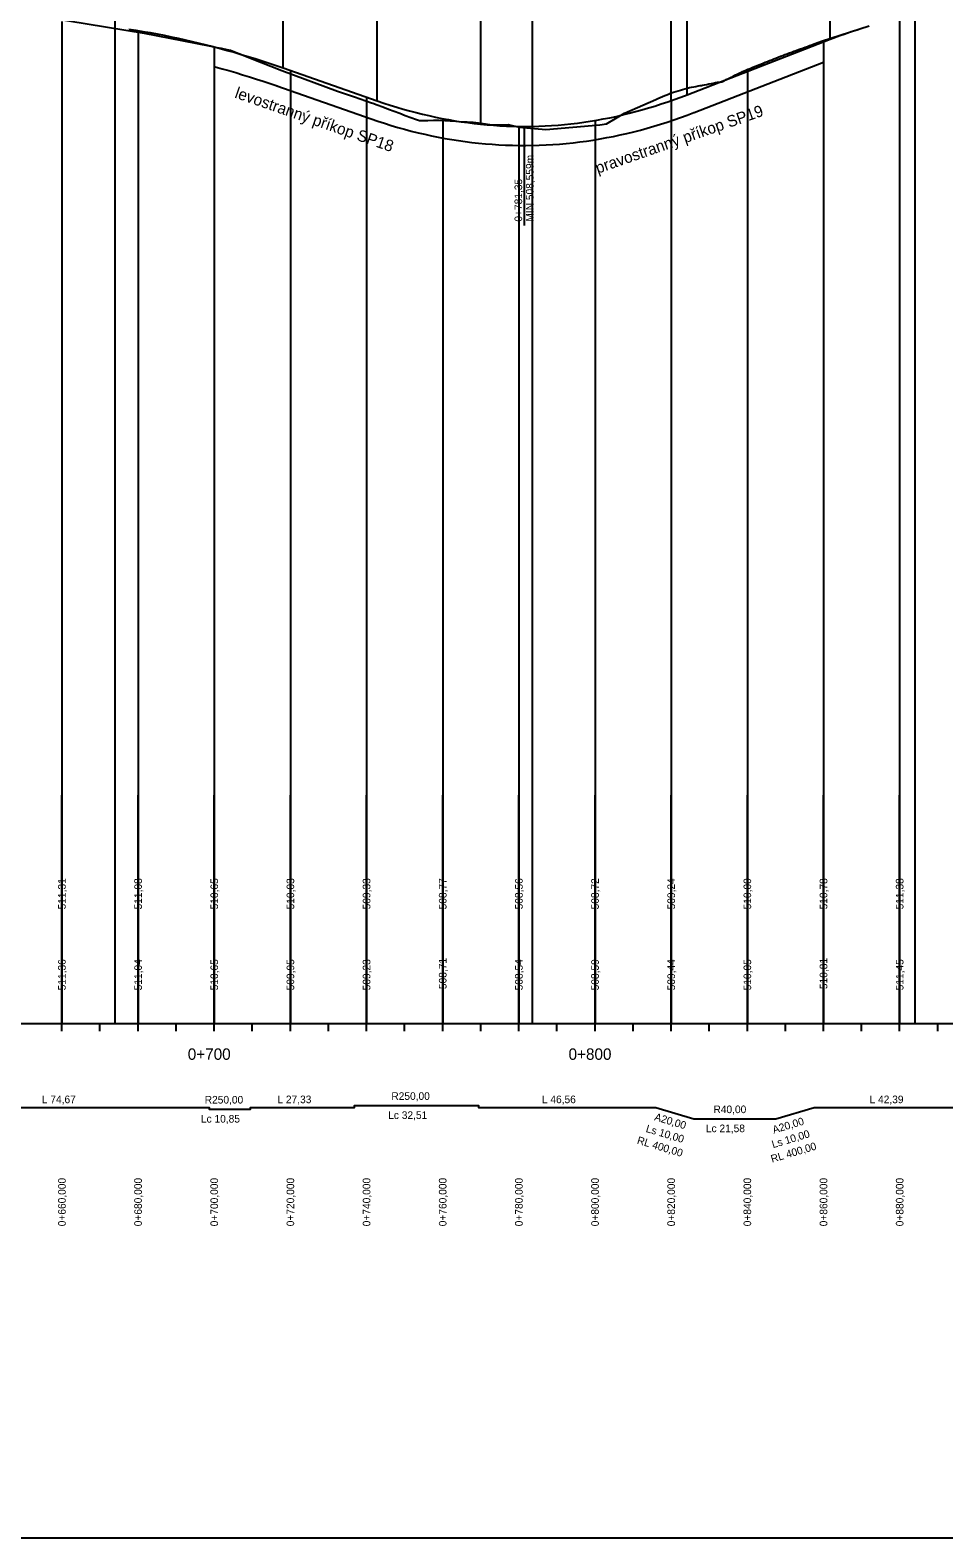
# Model space of a CAD drawing. Extents: x -632716 to -629545, y -1094726 to -1088285.
# Drawn here: x -631877 to -631637, y -1091981 to -1091585.1 of the extents above; entities that cross this region are included whole.
import ezdxf

# ---------------------------------------------------------------- set-up
doc = ezdxf.new("R2010")
doc.units = 0
for name, color, linetype in [('20', 7, 'Continuous'), ('Default', 7, 'Continuous'), ('formát', 7, 'Continuous'), ('NIVELETA_VYSKY', 7, 'Continuous'), ('PŘÍKOP', 7, 'Continuous'), ('REZ_POPIS', 7, 'Continuous'), ('REZ_TABULKA', 7, 'Continuous'), ('REZ_TENKA', 7, 'Continuous'), ('REZ_TLUSTA', 7, 'Continuous'), ('SKLONY_NIVELETA', 7, 'Continuous'), ('SKLONY_POPIS', 7, 'Continuous'), ('TECNY_NIVELETA', 7, 'Continuous'), ('TEREN_VYSKY', 7, 'Continuous'), ('VOZOVKA', 7, 'Continuous')]:
    doc.layers.add(name, color=color, linetype=linetype)

msp = doc.modelspace()

# ---------------------------------------------------------------- linework, layer by layer
at = {"layer": '20'}
for points in [[(-631868.64, -1091582.89), (-631868.64, -1091795.99), (-631868.64, -1091845.99), (-631868.64, -1091785.99)], [(-631648.64, -1091582.14), (-631648.64, -1091795.99), (-631648.64, -1091845.99), (-631648.64, -1091785.99)], [(-631848.64, -1091585.23), (-631848.64, -1091795.99), (-631848.64, -1091845.99), (-631848.64, -1091785.99)], [(-631828.64, -1091589.5), (-631828.64, -1091795.99), (-631828.64, -1091845.99), (-631828.64, -1091785.99)], [(-631668.64, -1091588.18), (-631668.64, -1091795.99), (-631668.64, -1091845.99), (-631668.64, -1091785.99)], [(-631808.64, -1091595.7), (-631808.64, -1091795.99), (-631808.64, -1091845.99), (-631808.64, -1091785.99)], [(-631688.64, -1091595.94), (-631688.64, -1091795.99), (-631688.64, -1091845.99), (-631688.64, -1091785.99)], [(-631788.64, -1091602.68), (-631788.64, -1091795.99), (-631788.64, -1091845.99), (-631788.64, -1091785.99)], [(-631708.64, -1091603.63), (-631708.64, -1091795.99), (-631708.64, -1091845.99), (-631708.64, -1091785.99)], [(-631768.64, -1091608.33), (-631768.64, -1091795.99), (-631768.64, -1091845.99), (-631768.64, -1091785.99)], [(-631748.64, -1091610.39), (-631748.64, -1091795.99), (-631748.64, -1091845.99), (-631748.64, -1091785.99)], [(-631728.64, -1091608.82), (-631728.64, -1091795.99), (-631728.64, -1091845.99), (-631728.64, -1091785.99)]]:
    msp.add_lwpolyline(points, dxfattribs=at)
at = {"layer": 'Default'}
for p, q in [((-631704.45, -1091602.08), (-631666.9, -1091587.5)), ((-631810.51, -1091595.04), (-631785.81, -1091603.67))]:
    msp.add_line(p, q, dxfattribs=at)
for points in [[(-631851.03, -1091584.85), (-631849.19, -1091585.14), (-631847.35, -1091585.45), (-631845.5, -1091585.77), (-631843.66, -1091586.11), (-631841.82, -1091586.47), (-631839.98, -1091586.84), (-631838.14, -1091587.23), (-631836.29, -1091587.64), (-631834.45, -1091588.06), (-631832.61, -1091588.5), (-631830.77, -1091588.96), (-631828.93, -1091589.43), (-631827.08, -1091589.92), (-631825.24, -1091590.42), (-631823.4, -1091590.94), (-631821.56, -1091591.48), (-631819.72, -1091592.03), (-631817.88, -1091592.6), (-631816.03, -1091593.19), (-631814.19, -1091593.79), (-631812.35, -1091594.41), (-631810.51, -1091595.04)], [(-631666.9, -1091587.5), (-631665.97, -1091587.15), (-631665.05, -1091586.8), (-631664.12, -1091586.47), (-631663.2, -1091586.14), (-631662.27, -1091585.82), (-631661.35, -1091585.51), (-631660.42, -1091585.21), (-631659.5, -1091584.91)], [(-631785.81, -1091603.67), (-631784.11, -1091604.25), (-631782.42, -1091604.8), (-631780.72, -1091605.33), (-631779.03, -1091605.83), (-631777.33, -1091606.31), (-631775.64, -1091606.75), (-631773.94, -1091607.18), (-631772.25, -1091607.57), (-631770.55, -1091607.94), (-631768.86, -1091608.29), (-631767.16, -1091608.61), (-631765.47, -1091608.9), (-631763.77, -1091609.17), (-631762.08, -1091609.41), (-631760.38, -1091609.62), (-631758.69, -1091609.81), (-631757, -1091609.97), (-631755.3, -1091610.11), (-631753.61, -1091610.22), (-631751.91, -1091610.3), (-631750.22, -1091610.36), (-631748.52, -1091610.39), (-631746.83, -1091610.4), (-631743.44, -1091610.33), (-631741.74, -1091610.26), (-631740.05, -1091610.16), (-631738.35, -1091610.04), (-631736.66, -1091609.89), (-631734.96, -1091609.71), (-631733.27, -1091609.51), (-631731.57, -1091609.28), (-631729.88, -1091609.03), (-631728.18, -1091608.75), (-631726.49, -1091608.44), (-631724.79, -1091608.11), (-631723.1, -1091607.75), (-631721.4, -1091607.36), (-631719.71, -1091606.95), (-631718.01, -1091606.52), (-631716.32, -1091606.05), (-631714.62, -1091605.56), (-631712.93, -1091605.05), (-631711.23, -1091604.51), (-631709.54, -1091603.94), (-631707.84, -1091603.35), (-631706.15, -1091602.73), (-631704.45, -1091602.08)]]:
    msp.add_lwpolyline(points, dxfattribs=at)
at = {"layer": 'formát'}
msp.add_lwpolyline([(-632628.81, -1091981.01), (-629779.11, -1091981.01), (-629779.11, -1091387.01), (-632628.81, -1091387.01)], close=True, dxfattribs=at)
at = {"layer": 'PŘÍKOP'}
for p, q in [((-631702.64, -1091606.75), (-631668.64, -1091593.54)), ((-631812.16, -1091599.77), (-631787.46, -1091608.39))]:
    msp.add_line(p, q, dxfattribs=at)
for points in [[(-631828.64, -1091594.68), (-631828.39, -1091594.75), (-631826.58, -1091595.24), (-631824.78, -1091595.75), (-631822.98, -1091596.27), (-631821.18, -1091596.82), (-631819.37, -1091597.37), (-631817.57, -1091597.95), (-631815.76, -1091598.54), (-631813.96, -1091599.14), (-631812.14, -1091599.77)], [(-631787.43, -1091608.4), (-631785.7, -1091608.99), (-631783.94, -1091609.57), (-631782.17, -1091610.12), (-631780.41, -1091610.64), (-631778.65, -1091611.13), (-631776.88, -1091611.6), (-631775.12, -1091612.04), (-631773.35, -1091612.45), (-631771.59, -1091612.84), (-631769.82, -1091613.2), (-631768.05, -1091613.53), (-631766.28, -1091613.83), (-631764.51, -1091614.11), (-631762.74, -1091614.36), (-631760.97, -1091614.59), (-631759.2, -1091614.78), (-631757.43, -1091614.95), (-631755.66, -1091615.1), (-631753.89, -1091615.21), (-631752.12, -1091615.3), (-631750.35, -1091615.36), (-631748.58, -1091615.39), (-631746.79, -1091615.4), (-631743.28, -1091615.33), (-631741.49, -1091615.25), (-631739.72, -1091615.15), (-631737.95, -1091615.02), (-631736.18, -1091614.86), (-631734.41, -1091614.68), (-631732.64, -1091614.47), (-631730.87, -1091614.23), (-631729.1, -1091613.97), (-631727.33, -1091613.67), (-631725.56, -1091613.35), (-631723.79, -1091613.01), (-631722.03, -1091612.63), (-631720.26, -1091612.23), (-631718.49, -1091611.8), (-631716.73, -1091611.35), (-631714.97, -1091610.87), (-631713.2, -1091610.36), (-631711.44, -1091609.82), (-631709.68, -1091609.26), (-631707.92, -1091608.67), (-631706.16, -1091608.06), (-631704.4, -1091607.41), (-631702.67, -1091606.76)]]:
    msp.add_lwpolyline(points, dxfattribs=at)
at = {"layer": 'REZ_TABULKA'}
msp.add_lwpolyline([(-631904.62, -1091867.99), (-631829.94, -1091867.99), (-631829.94, -1091868.47), (-631819.09, -1091868.47), (-631819.09, -1091867.99), (-631791.76, -1091867.99), (-631791.76, -1091867.51), (-631759.25, -1091867.51), (-631759.25, -1091867.99), (-631712.7, -1091867.99), (-631712.7, -1091867.99), (-631702.7, -1091870.99), (-631702.7, -1091870.99), (-631681.12, -1091870.99), (-631681.12, -1091870.99), (-631671.12, -1091867.99), (-631671.12, -1091867.99), (-631628.72, -1091867.99)], dxfattribs=at)
at = {"layer": 'REZ_TENKA'}
for p, q in [((-631868.64, -1091847.99), (-631868.64, -1091845.99)), ((-631858.64, -1091847.99), (-631858.64, -1091845.99)), ((-631848.64, -1091847.99), (-631848.64, -1091845.99)), ((-631838.64, -1091847.99), (-631838.64, -1091845.99)), ((-631818.64, -1091847.99), (-631818.64, -1091845.99)), ((-631808.64, -1091847.99), (-631808.64, -1091845.99)), ((-631798.64, -1091847.99), (-631798.64, -1091845.99)), ((-631788.64, -1091847.99), (-631788.64, -1091845.99)), ((-631778.64, -1091847.99), (-631778.64, -1091845.99)), ((-631768.64, -1091847.99), (-631768.64, -1091845.99)), ((-631758.64, -1091847.99), (-631758.64, -1091845.99)), ((-631748.64, -1091847.99), (-631748.64, -1091845.99)), ((-631738.64, -1091847.99), (-631738.64, -1091845.99)), ((-631718.64, -1091847.99), (-631718.64, -1091845.99)), ((-631708.64, -1091847.99), (-631708.64, -1091845.99)), ((-631698.64, -1091847.99), (-631698.64, -1091845.99)), ((-631688.64, -1091847.99), (-631688.64, -1091845.99)), ((-631678.64, -1091847.99), (-631678.64, -1091845.99)), ((-631668.64, -1091847.99), (-631668.64, -1091845.99)), ((-631658.64, -1091847.99), (-631658.64, -1091845.99)), ((-631648.64, -1091847.99), (-631648.64, -1091845.99)), ((-631638.64, -1091847.99), (-631638.64, -1091845.99))]:
    msp.add_line(p, q, dxfattribs=at)
at = {"layer": 'REZ_TLUSTA'}
for p, q in [((-631828.64, -1091847.99), (-631828.64, -1091843.99)), ((-631728.64, -1091847.99), (-631728.64, -1091843.99)), ((-632528.64, -1091845.99), (-630208.64, -1091845.99))]:
    msp.add_line(p, q, dxfattribs=at)
at = {"layer": 'SKLONY_NIVELETA'}
for p, q in [((-631854.71, -1091479.61), (-631854.71, -1091845.99)), ((-631644.69, -1091478.88), (-631644.69, -1091845.99)), ((-631745.13, -1091517.88), (-631745.13, -1091845.99)), ((-631704.45, -1091602.08), (-631666.9, -1091587.5)), ((-631810.51, -1091595.04), (-631785.81, -1091603.67))]:
    msp.add_line(p, q, dxfattribs=at)
for points in [[(-631851.03, -1091584.85), (-631849.19, -1091585.14), (-631847.35, -1091585.45), (-631845.5, -1091585.77), (-631843.66, -1091586.11), (-631841.82, -1091586.47), (-631839.98, -1091586.84), (-631838.14, -1091587.23), (-631836.29, -1091587.64), (-631834.45, -1091588.06), (-631832.61, -1091588.5), (-631830.77, -1091588.96), (-631828.93, -1091589.43), (-631827.08, -1091589.92), (-631825.24, -1091590.42), (-631823.4, -1091590.94), (-631821.56, -1091591.48), (-631819.72, -1091592.03), (-631817.88, -1091592.6), (-631816.03, -1091593.19), (-631814.19, -1091593.79), (-631812.35, -1091594.41), (-631810.51, -1091595.04)], [(-631666.9, -1091587.5), (-631665.97, -1091587.15), (-631665.05, -1091586.8), (-631664.12, -1091586.47), (-631663.2, -1091586.14), (-631662.27, -1091585.82), (-631661.35, -1091585.51), (-631660.42, -1091585.21), (-631659.5, -1091584.91)], [(-631785.81, -1091603.67), (-631784.11, -1091604.25), (-631782.42, -1091604.8), (-631780.72, -1091605.33), (-631779.03, -1091605.83), (-631777.33, -1091606.31), (-631775.64, -1091606.75), (-631773.94, -1091607.18), (-631772.25, -1091607.57), (-631770.55, -1091607.94), (-631768.86, -1091608.29), (-631767.16, -1091608.61), (-631765.47, -1091608.9), (-631763.77, -1091609.17), (-631762.08, -1091609.41), (-631760.38, -1091609.62), (-631758.69, -1091609.81), (-631757, -1091609.97), (-631755.3, -1091610.11), (-631753.61, -1091610.22), (-631751.91, -1091610.3), (-631750.22, -1091610.36), (-631748.52, -1091610.39), (-631746.83, -1091610.4), (-631743.44, -1091610.33), (-631741.74, -1091610.26), (-631740.05, -1091610.16), (-631738.35, -1091610.04), (-631736.66, -1091609.89), (-631734.96, -1091609.71), (-631733.27, -1091609.51), (-631731.57, -1091609.28), (-631729.88, -1091609.03), (-631728.18, -1091608.75), (-631726.49, -1091608.44), (-631724.79, -1091608.11), (-631723.1, -1091607.75), (-631721.4, -1091607.36), (-631719.71, -1091606.95), (-631718.01, -1091606.52), (-631716.32, -1091606.05), (-631714.62, -1091605.56), (-631712.93, -1091605.05), (-631711.23, -1091604.51), (-631709.54, -1091603.94), (-631707.84, -1091603.35), (-631706.15, -1091602.73), (-631704.45, -1091602.08)]]:
    msp.add_lwpolyline(points, dxfattribs=at)
at = {"layer": 'TECNY_NIVELETA'}
for p, q in [((-631758.64, -1091609.82), (-631758.64, -1091444.03)), ((-631708.64, -1091603.63), (-631708.64, -1091447.24)), ((-631666.9, -1091587.5), (-631666.9, -1091486.5)), ((-631810.51, -1091595.04), (-631810.51, -1091494.04)), ((-631785.81, -1091603.67), (-631785.81, -1091502.67)), ((-631704.45, -1091602.08), (-631704.45, -1091501.08)), ((-631747.28, -1091610.4), (-631747.28, -1091636.4))]:
    msp.add_line(p, q, dxfattribs=at)
at = {"layer": 'VOZOVKA'}
msp.add_lwpolyline([(-631872.16, -1091581.76), (-631847.06, -1091585.89), (-631829.94, -1091589.25), (-631828.39, -1091589.55), (-631826.84, -1091589.86), (-631825.29, -1091590.16), (-631824.4, -1091590.34), (-631823.74, -1091590.6), (-631822.19, -1091591.21), (-631820.64, -1091591.83), (-631819.09, -1091592.44), (-631810.91, -1091595.69), (-631796.27, -1091601.14), (-631791.76, -1091602.67), (-631790.28, -1091603.17), (-631788.8, -1091603.67), (-631787.33, -1091604.17), (-631786.95, -1091604.3), (-631785.85, -1091604.71), (-631784.37, -1091605.27), (-631782.89, -1091605.83), (-631781.42, -1091606.38), (-631779.94, -1091606.94), (-631778.46, -1091607.49), (-631776.98, -1091608.05), (-631775.51, -1091608.6), (-631774.77, -1091608.88), (-631774.03, -1091608.85), (-631772.55, -1091608.81), (-631771.07, -1091608.76), (-631770.35, -1091608.74), (-631769.6, -1091608.79), (-631768.12, -1091608.88), (-631766.64, -1091608.97), (-631765.16, -1091609.06), (-631763.68, -1091609.15), (-631762.21, -1091609.23), (-631760.73, -1091609.32), (-631760.67, -1091609.32), (-631759.25, -1091609.48), (-631758.03, -1091609.62), (-631755.64, -1091609.95), (-631751.47, -1091609.92), (-631748.55, -1091610.59), (-631741.53, -1091611.18), (-631727.39, -1091610), (-631725.66, -1091609.69), (-631720.89, -1091606.93), (-631712.7, -1091603.34), (-631712.11, -1091603.08), (-631711.52, -1091602.82), (-631710.93, -1091602.57), (-631710.34, -1091602.31), (-631709.75, -1091602.06), (-631709.17, -1091601.81), (-631709.08, -1091601.77), (-631708.58, -1091601.61), (-631707.99, -1091601.42), (-631707.4, -1091601.23), (-631706.81, -1091601.05), (-631706.23, -1091600.87), (-631705.64, -1091600.69), (-631705.05, -1091600.51), (-631704.46, -1091600.34), (-631704.08, -1091600.23), (-631703.87, -1091600.19), (-631703.28, -1091600.08), (-631702.7, -1091599.98), (-631702.13, -1091599.88), (-631701.56, -1091599.78), (-631700.99, -1091599.69), (-631700.71, -1091599.65), (-631700.42, -1091599.59), (-631699.86, -1091599.47), (-631699.29, -1091599.35), (-631698.72, -1091599.23), (-631698.15, -1091599.12), (-631697.58, -1091599.01), (-631697.02, -1091598.9), (-631696.65, -1091598.83), (-631696.45, -1091598.81), (-631695.88, -1091598.74), (-631695.31, -1091598.68), (-631695.3, -1091598.68), (-631694.75, -1091598.4), (-631694.18, -1091598.11), (-631693.61, -1091597.82), (-631693.04, -1091597.53), (-631692.47, -1091597.25), (-631691.91, -1091596.96), (-631691.34, -1091596.68), (-631690.77, -1091596.4), (-631690.2, -1091596.13), (-631689.93, -1091596), (-631689.63, -1091595.87), (-631689.07, -1091595.64), (-631688.5, -1091595.4), (-631687.93, -1091595.17), (-631687.36, -1091594.93), (-631686.79, -1091594.7), (-631686.23, -1091594.47), (-631685.66, -1091594.24), (-631685.09, -1091594.01), (-631684.52, -1091593.78), (-631683.95, -1091593.55), (-631683.39, -1091593.33), (-631682.82, -1091593.1), (-631682.25, -1091592.88), (-631681.68, -1091592.66), (-631681.12, -1091592.44), (-631680.53, -1091592.21), (-631679.94, -1091591.98), (-631679.35, -1091591.76), (-631678.76, -1091591.54), (-631678.17, -1091591.32), (-631677.86, -1091591.2), (-631677.59, -1091591.1), (-631677, -1091590.88), (-631676.41, -1091590.66), (-631675.82, -1091590.45), (-631675.23, -1091590.23), (-631674.64, -1091590.02), (-631674.06, -1091589.81), (-631673.47, -1091589.6), (-631672.88, -1091589.38), (-631672.29, -1091589.17), (-631671.7, -1091588.96), (-631671.12, -1091588.75), (-631669.15, -1091588.05), (-631656.62, -1091584.01)], dxfattribs=at)

# ---------------------------------------------------------------- texts
at = {"layer": 'NIVELETA_VYSKY'}
for s, p in [('511,31', (-631867.64, -1091815.99)), ('511,08', (-631847.64, -1091815.99)), ('510,65', (-631827.64, -1091815.99)), ('510,03', (-631807.64, -1091815.99)), ('509,33', (-631787.64, -1091815.99)), ('508,77', (-631767.64, -1091815.99)), ('508,56', (-631747.64, -1091815.99)), ('508,72', (-631727.64, -1091815.99)), ('509,24', (-631707.64, -1091815.99)), ('510,00', (-631687.64, -1091815.99)), ('510,78', (-631667.64, -1091815.99)), ('511,38', (-631647.64, -1091815.99))]:
    msp.add_text(s, height=2, rotation=90, dxfattribs=at).set_placement(p)
at = {"layer": 'REZ_POPIS'}
for s, p in [('0+700', (-631835.59, -1091855.49)), ('0+800', (-631735.59, -1091855.49))]:
    msp.add_text(s, height=3, dxfattribs=at).set_placement(p)
at = {"layer": 'REZ_TABULKA'}
for s, p in [('R250,00', (-631782.13, -1091866.01)), ('L 74,67', (-631873.91, -1091866.88)), ('R250,00', (-631831.14, -1091866.97)), ('L 27,33', (-631812.05, -1091866.88)), ('L 46,56', (-631742.6, -1091866.88)), ('R40,00', (-631697.54, -1091869.49)), ('L 42,39', (-631656.55, -1091866.88)), ('Lc 10,85', (-631832.14, -1091871.97)), ('Lc 32,51', (-631782.96, -1091871.01)), ('Lc 21,58', (-631699.53, -1091874.49))]:
    msp.add_text(s, height=2, dxfattribs=at).set_placement(p)
for s, rotation, p in [('A20,00', 343.3008, (-631713.19, -1091871.31)), ('A20,00', 16.6992, (-631681.7, -1091874.88)), ('RL 400,00', 343.3008, (-631717.76, -1091877.45)), ('Ls 10,00', 343.3008, (-631715.45, -1091874.39)), ('Ls 10,00', 16.6992, (-631681.89, -1091878.7)), ('RL 400,00', 16.6992, (-631682.14, -1091882.53)), ('0+660,000', 90, (-631867.64, -1091899.2)), ('0+680,000', 90, (-631847.64, -1091899.2)), ('0+700,000', 90, (-631827.64, -1091899.2)), ('0+720,000', 90, (-631807.64, -1091899.2)), ('0+740,000', 90, (-631787.64, -1091899.2)), ('0+760,000', 90, (-631767.64, -1091899.2)), ('0+780,000', 90, (-631747.64, -1091899.2)), ('0+800,000', 90, (-631727.64, -1091899.2)), ('0+820,000', 90, (-631707.64, -1091899.2)), ('0+840,000', 90, (-631687.64, -1091899.2)), ('0+860,000', 90, (-631667.64, -1091899.2)), ('0+880,000', 90, (-631647.64, -1091899.2))]:
    msp.add_text(s, height=2, rotation=rotation, dxfattribs=at).set_placement(p)
at = {"layer": 'SKLONY_POPIS'}
for s, height, rotation, p in [('levostranný příkop SP18', 3, 340.8201, (-631823.46, -1091602.79)), ('pravostranný příkop SP19', 3, 19.2894, (-631727.93, -1091622.84)), ('MIN 508,559m', 2, 90, (-631744.78, -1091635.4)), ('0+781,35', 2, 90, (-631747.78, -1091635.4))]:
    msp.add_text(s, height=height, rotation=rotation, dxfattribs=at).set_placement(p)
at = {"layer": 'TEREN_VYSKY'}
for s, p in [('511,36', (-631867.64, -1091837.25)), ('511,04', (-631847.64, -1091837.25)), ('510,65', (-631827.64, -1091837.25)), ('509,95', (-631807.64, -1091837.25)), ('509,23', (-631787.64, -1091837.25)), ('508,71', (-631767.64, -1091836.92)), ('508,54', (-631747.64, -1091837.25)), ('508,59', (-631727.64, -1091837.25)), ('509,44', (-631707.64, -1091837.25)), ('510,05', (-631687.64, -1091837.25)), ('510,81', (-631667.64, -1091836.92)), ('511,45', (-631647.64, -1091837.25))]:
    msp.add_text(s, height=2, rotation=90, dxfattribs=at).set_placement(p)

doc.saveas('drawing.dxf')
